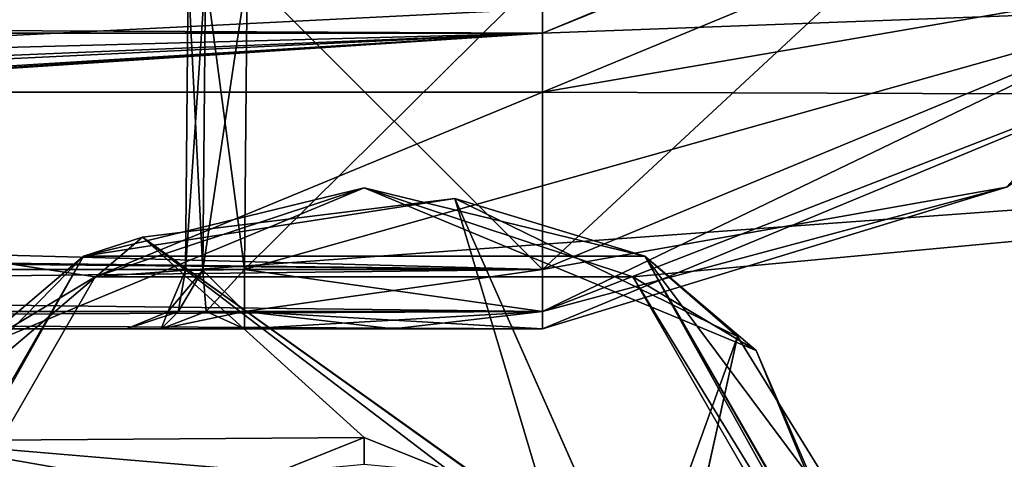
# Model space of a CAD drawing. Header units: metres. Extents: x -205 to 205, y -82 to 82.
# Tile 343 of 426: x 164.06 to 172.4, y -46.6 to -42.89. Entities that reach past the tile are written whole.
import ezdxf

# ---------------------------------------------------------------- set-up
doc = ezdxf.new("R2010")
doc.units = ezdxf.units.M
doc.layers.add('solid_PRT0003', color=7, linetype='CONTINUOUS')

msp = doc.modelspace()

# ---------------------------------------------------------------- linework, layer by layer
at = {"layer": 'solid_PRT0003'}
for points in [[(0, -75), (0, 75), (200, 75)], [(200, -75), (0, -75), (200, 75)], [(184.271286, -40.784054, 13.5), (172.731873, -41.742641, 13.5), (168.489243, -43.5, 13.5)], [(185.373962, -43.557079, 13.5), (184.271286, -40.784054, 13.5), (168.489243, -43.5, 13.5)], [(172.378326, -41.389088, 46), (173.792526, -42.803295, 46), (168.489243, -45, 46)], [(168.489243, -43, 46), (172.378326, -41.389088, 46), (168.489243, -45, 46)], [(171.062454, -41.956955, 45.853554), (172.378326, -41.389088, 46), (168.489243, -43, 46)], [(172.378326, -41.389088, 75), (168.489243, -43, 75), (173.792526, -42.803295, 75)], [(168.489243, -42.646446, 75.146446), (168.489243, -43, 75), (172.378326, -41.389088, 75)], [(168.489243, -42.792892, 13.792893), (168.489243, -43.5, 13.5), (172.731873, -41.742641, 13.5)], [(171.062454, -41.956955, 45.853554), (168.489243, -43, 46), (168.489243, -42.646446, 45.853554)], [(165.467377, -45.004364, 48.5), (165.489243, -42.5, 48.5), (165.489243, -42.5, 54.5)], [(165.61377, -45.003086, 48.146515), (165.489243, -42.5, 48.5), (165.467377, -45.004364, 48.5)], [(165.467377, -45.004364, 54.5), (165.489243, -42.5, 54.5), (165.635681, -42.5, 54.85355)], [(165.467377, -45.004364, 48.5), (165.489243, -42.5, 54.5), (165.467377, -45.004364, 54.5)], [(165.61377, -45.003086, 54.853485), (165.467377, -45.004364, 54.5), (165.635681, -42.5, 54.85355)], [(165.467377, -45.004364, 57.5), (165.489243, -42.5, 57.5), (165.489243, -42.5, 63.5)], [(165.61377, -45.003086, 57.146515), (165.489243, -42.5, 57.5), (165.467377, -45.004364, 57.5)], [(165.467377, -45.004364, 63.5), (165.489243, -42.5, 63.5), (165.635681, -42.5, 63.85355)], [(165.467377, -45.004364, 57.5), (165.489243, -42.5, 63.5), (165.467377, -45.004364, 63.5)], [(165.61377, -45.003086, 63.853485), (165.467377, -45.004364, 63.5), (165.635681, -42.5, 63.85355)], [(165.467377, -45.004364, 66.5), (165.489243, -42.5, 66.5), (165.489243, -42.5, 72.5)], [(165.61377, -45.003086, 66.146515), (165.489243, -42.5, 66.5), (165.467377, -45.004364, 66.5)], [(165.467377, -45.004364, 72.5), (165.489243, -42.5, 72.5), (165.635681, -42.5, 72.853554)], [(165.467377, -45.004364, 66.5), (165.489243, -42.5, 72.5), (165.467377, -45.004364, 72.5)], [(165.61377, -45.003086, 72.853485), (165.467377, -45.004364, 72.5), (165.635681, -42.5, 72.853554)], [(165.61377, -45.003086, 48.146515), (165.635681, -42.5, 48.14645), (165.489243, -42.5, 48.5)], [(165.61377, -45.003086, 57.146515), (165.635681, -42.5, 57.14645), (165.489243, -42.5, 57.5)], [(165.61377, -45.003086, 66.146515), (165.635681, -42.5, 66.146446), (165.489243, -42.5, 66.5)], [(165.61377, -45.003086, 48.146515), (165.967438, -45, 48), (165.635681, -42.5, 48.14645)], [(165.61377, -45.003086, 72.853485), (165.989258, -42.5, 73), (165.967438, -45, 73)], [(165.61377, -45.003086, 72.853485), (165.635681, -42.5, 72.853554), (165.989258, -42.5, 73)], [(165.61377, -45.003086, 57.146515), (165.967438, -45, 57), (165.635681, -42.5, 57.14645)], [(165.61377, -45.003086, 54.853485), (165.989258, -42.5, 55), (165.967438, -45, 55)], [(165.61377, -45.003086, 54.853485), (165.635681, -42.5, 54.85355), (165.989258, -42.5, 55)], [(165.61377, -45.003086, 63.853485), (165.989258, -42.5, 64), (165.967438, -45, 64)], [(165.61377, -45.003086, 63.853485), (165.635681, -42.5, 63.85355), (165.989258, -42.5, 64)], [(165.61377, -45.003086, 66.146515), (165.967438, -45, 66), (165.635681, -42.5, 66.146446)], [(165.635681, -42.5, 48.14645), (165.967438, -45, 48), (165.989258, -42.5, 48)], [(165.635681, -42.5, 57.14645), (165.967438, -45, 57), (165.989258, -42.5, 57)], [(165.967438, -45, 66), (165.989258, -42.5, 66), (165.635681, -42.5, 66.146446)], [(168.489243, -42.5, 48), (165.967438, -45, 48), (173.792526, -42.803295, 48)], [(168.489243, -42.5, 48), (165.989258, -42.5, 48), (165.967438, -45, 48)], [(168.489243, -45, 73), (165.967438, -45, 73), (165.989258, -42.5, 73)], [(168.489243, -42.5, 57), (165.967438, -45, 57), (173.792526, -42.803295, 57)], [(168.489243, -42.5, 57), (165.989258, -42.5, 57), (165.967438, -45, 57)], [(168.489243, -45, 55), (165.967438, -45, 55), (165.989258, -42.5, 55)], [(168.489243, -45, 64), (165.967438, -45, 64), (165.989258, -42.5, 64)], [(165.967438, -45, 66), (168.489243, -42.5, 66), (165.989258, -42.5, 66)], [(165.967438, -45, 66), (173.792526, -42.803295, 66), (168.489243, -42.5, 66)], [(173.792526, -42.803295, 73), (168.489243, -45, 73), (165.989258, -42.5, 73)], [(173.792526, -42.803295, 55), (168.489243, -45, 55), (165.989258, -42.5, 55)], [(173.792526, -42.803295, 64), (168.489243, -45, 64), (165.989258, -42.5, 64)], [(93.489235, -42.646446, 45.853554), (168.489243, -43, 46), (93.489235, -43, 46)], [(93.489235, -42.646446, 45.853554), (168.489243, -42.646446, 45.853554), (168.489243, -43, 46)], [(168.489243, -42.646446, 75.146446), (93.489235, -43, 75), (168.489243, -43, 75)], [(168.489243, -42.646446, 75.146446), (93.489235, -42.646446, 75.146446), (93.489235, -43, 75)], [(168.489243, -42.792892, 13.792893), (154.40741, -43.5, 13.5), (168.489243, -43.5, 13.5)], [(168.489243, -42.792892, 13.792893), (154.40741, -42.792892, 13.792892), (154.40741, -43.5, 13.5)], [(165.967438, -45, 48), (168.489243, -45, 48), (173.792526, -42.803295, 48)], [(165.967438, -45, 57), (168.489243, -45, 57), (173.792526, -42.803295, 57)], [(165.967438, -45, 66), (168.489243, -45, 66), (173.792526, -42.803295, 66)], [(172.416016, -44.301376, 47.853554), (173.792526, -42.803295, 48), (168.489243, -45, 48)], [(168.489243, -45.353554, 73.146446), (168.489243, -45, 73), (173.792526, -42.803295, 73)], [(172.416016, -44.301376, 73.146446), (168.489243, -45.353554, 73.146446), (173.792526, -42.803295, 73)], [(172.416016, -44.301376, 56.853554), (173.792526, -42.803295, 57), (168.489243, -45, 57)], [(168.489243, -45.353554, 55.146446), (168.489243, -45, 55), (173.792526, -42.803295, 55)], [(172.416016, -44.301376, 55.146446), (168.489243, -45.353554, 55.146446), (173.792526, -42.803295, 55)], [(168.489243, -45.353554, 64.146446), (168.489243, -45, 64), (173.792526, -42.803295, 64)], [(172.416016, -44.301376, 64.146446), (168.489243, -45.353554, 64.146446), (173.792526, -42.803295, 64)], [(172.416016, -44.301376, 65.853554), (173.792526, -42.803295, 66), (168.489243, -45, 66)], [(168.489243, -45.353554, 46.146446), (168.489243, -45, 46), (173.792526, -42.803295, 46)], [(172.416016, -44.301376, 46.146446), (168.489243, -45.353554, 46.146446), (173.792526, -42.803295, 46)], [(168.489243, -43, 75), (168.489243, -45, 75), (173.792526, -42.803295, 75)], [(172.416016, -44.301376, 74.853554), (173.792526, -42.803295, 75), (168.489243, -45, 75)], [(93.489235, -45, 46), (168.489243, -43, 46), (130.989243, -44.558178, 46)], [(93.489235, -43, 46), (168.489243, -43, 46), (93.489235, -45, 46)], [(168.489243, -45, 75), (93.489235, -43, 75), (130.989227, -44.558178, 75)], [(168.489243, -43, 75), (93.489235, -43, 75), (168.489243, -45, 75)], [(168.489243, -43, 46), (133.665665, -44.668198, 46), (130.989243, -44.558178, 46)], [(168.489243, -43, 46), (136.926392, -44.940296, 46), (133.665665, -44.668198, 46)], [(168.489243, -43, 46), (137.599625, -44.985603, 46), (136.926392, -44.940296, 46)], [(168.489243, -43, 46), (138.204666, -45, 46), (137.599625, -44.985603, 46)], [(168.489243, -43, 46), (168.489243, -45, 46), (138.204666, -45, 46)], [(174.146088, -43.156853, 73.5), (168.489243, -45.5, 73.5), (172.416016, -44.301376, 73.146446)], [(168.489243, -45.5, 74.5), (168.489243, -45.5, 73.5), (174.146088, -43.156853, 73.5)], [(174.146088, -43.156853, 74.5), (168.489243, -45.5, 74.5), (174.146088, -43.156853, 73.5)], [(174.146088, -43.156853, 74.5), (168.489243, -45.353554, 74.853554), (168.489243, -45.5, 74.5)], [(174.146088, -43.156853, 64.5), (168.489243, -45.5, 65.5), (168.489243, -45.5, 64.5)], [(174.146088, -43.156853, 65.5), (168.489243, -45.5, 65.5), (174.146088, -43.156853, 64.5)], [(174.146088, -43.156853, 65.5), (168.489243, -45.353554, 65.853554), (168.489243, -45.5, 65.5)], [(174.146088, -43.156853, 64.5), (168.489243, -45.5, 64.5), (172.416016, -44.301376, 64.146446)], [(174.146088, -43.156853, 55.5), (168.489243, -45.5, 56.5), (168.489243, -45.5, 55.5)], [(174.146088, -43.156853, 56.5), (168.489243, -45.353554, 56.853554), (168.489243, -45.5, 56.5)], [(174.146088, -43.156853, 55.5), (174.146088, -43.156853, 56.5), (168.489243, -45.5, 56.5)], [(172.416016, -44.301376, 55.146446), (174.146088, -43.156853, 55.5), (168.489243, -45.5, 55.5)], [(174.146088, -43.156853, 46.5), (168.489243, -45.5, 47.5), (168.489243, -45.5, 46.5)], [(174.146088, -43.156853, 47.5), (168.489243, -45.353554, 47.853554), (168.489243, -45.5, 47.5)], [(174.146088, -43.156853, 46.5), (174.146088, -43.156853, 47.5), (168.489243, -45.5, 47.5)], [(172.416016, -44.301376, 46.146446), (174.146088, -43.156853, 46.5), (168.489243, -45.5, 46.5)], [(172.416016, -44.301376, 65.853554), (168.489243, -45.353554, 65.853554), (174.146088, -43.156853, 65.5)], [(172.416016, -44.301376, 56.853554), (168.489243, -45.353554, 56.853554), (174.146088, -43.156853, 56.5)], [(172.416016, -44.301376, 47.853554), (168.489243, -45.353554, 47.853554), (174.146088, -43.156853, 47.5)], [(174.146088, -43.156853, 74.5), (172.416016, -44.301376, 74.853554), (168.489243, -45.353554, 74.853554)], [(164.703217, -45.059738, 13.5), (168.489243, -43.5, 13.5), (154.40741, -43.5, 13.5)], [(164.703217, -45.059738, 13.5), (154.40741, -43.5, 13.5), (162.428467, -49, 13.5)], [(164.703217, -45.059738, 13.5), (185.373962, -43.557079, 13.5), (168.489243, -43.5, 13.5)], [(164.703217, -45.059738, 13.5), (169.253387, -45.059544, 13.5), (185.373962, -43.557079, 13.5)], [(169.253387, -45.059544, 13.5), (171.528473, -49, 13.5), (185.373962, -43.557079, 13.5)], [(171.528473, -49, 13.5), (186.484329, -50.506695, 13.5), (185.373962, -43.557079, 13.5)], [(163.661133, -45.682663, 13.558578), (166.97847, -44.308578, 13.558578), (164.703217, -45.059738, 13.5)], [(163.661133, -45.682663, 13.558578), (164.60347, -44.886383, 13.7), (166.97847, -44.308578, 13.558578)], [(166.97847, -44.308578, 13.558578), (164.60347, -44.886383, 13.7), (169.353455, -44.886372, 13.7)], [(166.97847, -44.308578, 13.558578), (169.253387, -45.059544, 13.5), (164.703217, -45.059738, 13.5)], [(166.97847, -44.308578, 13.558578), (170.295807, -45.682663, 13.558578), (169.253387, -45.059544, 13.5)], [(166.97847, -44.308578, 13.558578), (169.353455, -44.886372, 13.7), (170.295807, -45.682663, 13.558578)], [(172.416016, -44.301376, 47.853554), (168.489243, -45, 48), (168.489243, -45.353554, 47.853554)], [(168.489243, -45.5, 73.5), (168.489243, -45.353554, 73.146446), (172.416016, -44.301376, 73.146446)], [(172.416016, -44.301376, 64.146446), (168.489243, -45.5, 64.5), (168.489243, -45.353554, 64.146446)], [(172.416016, -44.301376, 55.146446), (168.489243, -45.5, 55.5), (168.489243, -45.353554, 55.146446)], [(172.416016, -44.301376, 46.146446), (168.489243, -45.5, 46.5), (168.489243, -45.353554, 46.146446)], [(172.416016, -44.301376, 56.853554), (168.489243, -45, 57), (168.489243, -45.353554, 56.853554)], [(172.416016, -44.301376, 65.853554), (168.489243, -45, 66), (168.489243, -45.353554, 65.853554)], [(172.416016, -44.301376, 74.853554), (168.489243, -45, 75), (168.489243, -45.353554, 74.853554)], [(167.74733, -44.397106, 17.260666), (169.353455, -44.886372, 17.098219), (164.60347, -44.886383, 17.098219)], [(165.104477, -44.726135, 17.260666), (167.74733, -44.397106, 17.260666), (164.60347, -44.886383, 17.098219)], [(168.588669, -47.217888, 18.393747), (167.74733, -44.397106, 17.260666), (165.104477, -44.726135, 17.260666)], [(167.74733, -44.397106, 17.260666), (170.139359, -45.566849, 17.260666), (169.353455, -44.886372, 17.098219)], [(169.299103, -47.898239, 18.339132), (170.139359, -45.566849, 17.260666), (167.74733, -44.397106, 17.260666)], [(169.213425, -47.709778, 18.335142), (167.74733, -44.397106, 17.260666), (168.588669, -47.217888, 18.393747)], [(169.299103, -47.898239, 18.339132), (167.74733, -44.397106, 17.260666), (169.213425, -47.709778, 18.335142)], [(130.989227, -44.558178, 75), (133.665634, -44.668194, 75), (168.489243, -45, 75)], [(133.665634, -44.668194, 75), (138.204666, -45, 75), (168.489243, -45, 75)], [(163.071854, -46.447323, 17.260666), (165.104477, -44.726135, 17.260666), (164.60347, -44.886383, 17.098219)], [(166.97847, -46.419353, 18.335138), (165.104477, -44.726135, 17.260666), (163.071854, -46.447323, 17.260666)], [(168.179352, -46.919952, 18.393747), (165.104477, -44.726135, 17.260666), (167.716721, -46.714466, 18.393747)], [(166.97847, -46.419353, 18.335138), (167.716721, -46.714466, 18.393747), (165.104477, -44.726135, 17.260666)], [(168.588669, -47.217888, 18.393747), (165.104477, -44.726135, 17.260666), (168.179352, -46.919952, 18.393747)], [(162.22847, -49, 13.7), (162.22847, -49, 17.098219), (164.60347, -44.886383, 17.098219)], [(163.071854, -46.447323, 17.260666), (164.60347, -44.886383, 17.098219), (162.22847, -49, 17.098219)], [(164.60347, -44.886383, 13.7), (162.22847, -49, 13.7), (164.60347, -44.886383, 17.098219)], [(162.287048, -49, 13.558578), (162.22847, -49, 13.7), (164.60347, -44.886383, 13.7)], [(163.661133, -45.682663, 13.558578), (162.287048, -49, 13.558578), (164.60347, -44.886383, 13.7)], [(164.60347, -44.886383, 13.7), (164.60347, -44.886383, 17.098219), (169.353455, -44.886372, 17.098219)], [(169.353455, -44.886372, 13.7), (164.60347, -44.886383, 13.7), (169.353455, -44.886372, 17.098219)], [(169.353455, -44.886372, 13.7), (169.353455, -44.886372, 17.098219), (171.72847, -49, 17.098219)], [(171.706421, -49, 17.189507), (171.72847, -49, 17.098219), (169.353455, -44.886372, 17.098219)], [(171.72847, -49, 13.7), (169.353455, -44.886372, 13.7), (171.72847, -49, 17.098219)], [(171.645142, -49, 17.260666), (171.706421, -49, 17.189507), (169.353455, -44.886372, 17.098219)], [(171.463943, -47.712234, 17.260666), (171.645142, -49, 17.260666), (169.353455, -44.886372, 17.098219)], [(170.139359, -45.566849, 17.260666), (171.463943, -47.712234, 17.260666), (169.353455, -44.886372, 17.098219)], [(170.295807, -45.682663, 13.558578), (169.353455, -44.886372, 13.7), (171.72847, -49, 13.7)], [(168.489243, -45.353554, 46.146446), (138.204666, -45, 46), (168.489243, -45, 46)], [(168.489243, -45.353554, 46.146446), (138.204666, -45.353527, 46.14642), (138.204666, -45, 46)], [(138.204666, -45.353504, 74.853607), (168.489243, -45, 75), (138.204666, -45, 75)], [(168.489243, -45.353554, 74.853554), (168.489243, -45, 75), (138.204666, -45.353504, 74.853607)], [(163.661133, -45.682663, 13.558578), (164.703217, -45.059738, 13.5), (162.428467, -49, 13.5)], [(165.61377, -45.003086, 63.853485), (165.317856, -45.356625, 63.5), (165.467377, -45.004364, 63.5)], [(165.61377, -45.003086, 63.853485), (165.405243, -45.356216, 63.824566), (165.317856, -45.356625, 63.5)], [(165.61377, -45.003086, 72.853485), (165.317856, -45.356625, 72.5), (165.467377, -45.004364, 72.5)], [(165.61377, -45.003086, 54.853485), (165.317856, -45.356625, 54.5), (165.467377, -45.004364, 54.5)], [(165.61377, -45.003086, 72.853485), (165.405243, -45.356216, 72.824562), (165.317856, -45.356625, 72.5)], [(165.61377, -45.003086, 54.853485), (165.405243, -45.356216, 54.824566), (165.317856, -45.356625, 54.5)], [(165.467377, -45.004364, 57.5), (165.467377, -45.004364, 63.5), (165.317856, -45.356625, 63.5)], [(165.317856, -45.356625, 57.5), (165.467377, -45.004364, 57.5), (165.317856, -45.356625, 63.5)], [(165.317856, -45.356625, 72.5), (165.467377, -45.004364, 66.5), (165.467377, -45.004364, 72.5)], [(165.317856, -45.356625, 66.5), (165.467377, -45.004364, 66.5), (165.317856, -45.356625, 72.5)], [(165.405243, -45.356216, 66.175438), (165.467377, -45.004364, 66.5), (165.317856, -45.356625, 66.5)], [(165.405243, -45.356216, 57.175438), (165.467377, -45.004364, 57.5), (165.317856, -45.356625, 57.5)], [(165.317856, -45.356625, 54.5), (165.467377, -45.004364, 48.5), (165.467377, -45.004364, 54.5)], [(165.317856, -45.356625, 48.5), (165.467377, -45.004364, 48.5), (165.317856, -45.356625, 54.5)], [(165.405243, -45.356216, 48.175438), (165.467377, -45.004364, 48.5), (165.317856, -45.356625, 48.5)], [(165.61377, -45.003086, 63.853485), (165.643417, -45.355091, 64.061172), (165.405243, -45.356216, 63.824566)], [(165.61377, -45.003086, 66.146515), (165.467377, -45.004364, 66.5), (165.405243, -45.356216, 66.175438)], [(165.61377, -45.003086, 57.146515), (165.467377, -45.004364, 57.5), (165.405243, -45.356216, 57.175438)], [(165.61377, -45.003086, 48.146515), (165.467377, -45.004364, 48.5), (165.405243, -45.356216, 48.175438)], [(165.61377, -45.003086, 66.146515), (165.405243, -45.356216, 66.175438), (165.643417, -45.355091, 65.938828)], [(165.61377, -45.003086, 72.853485), (165.643417, -45.355091, 73.061172), (165.405243, -45.356216, 72.824562)], [(165.61377, -45.003086, 57.146515), (165.405243, -45.356216, 57.175438), (165.643417, -45.355091, 56.938828)], [(165.61377, -45.003086, 54.853485), (165.643417, -45.355091, 55.061172), (165.405243, -45.356216, 54.824566)], [(165.61377, -45.003086, 48.146515), (165.405243, -45.356216, 48.175438), (165.643417, -45.355091, 47.938828)], [(165.61377, -45.003086, 48.146515), (165.967438, -45.35355, 47.853558), (165.967438, -45, 48)], [(165.61377, -45.003086, 72.853485), (165.967438, -45, 73), (165.643417, -45.355091, 73.061172)], [(165.61377, -45.003086, 57.146515), (165.967438, -45.35355, 56.853558), (165.967438, -45, 57)], [(165.61377, -45.003086, 54.853485), (165.967438, -45, 55), (165.643417, -45.355091, 55.061172)], [(165.61377, -45.003086, 63.853485), (165.967438, -45, 64), (165.643417, -45.355091, 64.061172)], [(165.61377, -45.003086, 66.146515), (165.967438, -45.35355, 65.853554), (165.967438, -45, 66)], [(165.61377, -45.003086, 66.146515), (165.643417, -45.355091, 65.938828), (165.967438, -45.35355, 65.853554)], [(165.61377, -45.003086, 57.146515), (165.643417, -45.355091, 56.938828), (165.967438, -45.35355, 56.853558)], [(165.61377, -45.003086, 48.146515), (165.643417, -45.355091, 47.938828), (165.967438, -45.35355, 47.853558)], [(165.643417, -45.355091, 73.061172), (165.967438, -45, 73), (165.967438, -45.35355, 73.146446)], [(165.643417, -45.355091, 55.061172), (165.967438, -45, 55), (165.967438, -45.35355, 55.146446)], [(165.643417, -45.355091, 64.061172), (165.967438, -45, 64), (165.967438, -45.35355, 64.146446)], [(165.967438, -45.35355, 47.853558), (168.489243, -45, 48), (165.967438, -45, 48)], [(168.489243, -45.353554, 47.853554), (168.489243, -45, 48), (165.967438, -45.35355, 47.853558)], [(168.489243, -45.353554, 73.146446), (165.967438, -45, 73), (168.489243, -45, 73)], [(165.967438, -45.35355, 73.146446), (165.967438, -45, 73), (168.489243, -45.353554, 73.146446)], [(165.967438, -45.35355, 56.853558), (168.489243, -45, 57), (165.967438, -45, 57)], [(168.489243, -45.353554, 56.853554), (168.489243, -45, 57), (165.967438, -45.35355, 56.853558)], [(168.489243, -45.353554, 55.146446), (165.967438, -45, 55), (168.489243, -45, 55)], [(165.967438, -45.35355, 55.146446), (165.967438, -45, 55), (168.489243, -45.353554, 55.146446)], [(168.489243, -45.353554, 64.146446), (165.967438, -45, 64), (168.489243, -45, 64)], [(165.967438, -45.35355, 64.146446), (165.967438, -45, 64), (168.489243, -45.353554, 64.146446)], [(165.967438, -45.35355, 65.853554), (168.489243, -45, 66), (165.967438, -45, 66)], [(168.489243, -45.353554, 65.853554), (168.489243, -45, 66), (165.967438, -45.35355, 65.853554)], [(171.669891, -49, 13.558578), (171.528473, -49, 13.5), (169.253387, -45.059544, 13.5)], [(170.295807, -45.682663, 13.558578), (171.669891, -49, 13.558578), (169.253387, -45.059544, 13.5)], [(168.489243, -45.353554, 74.853554), (138.204666, -45.353504, 74.853607), (138.204666, -45.5, 74.5)], [(138.204666, -45.353527, 46.14642), (168.489243, -45.5, 46.5), (138.204666, -45.5, 46.5)], [(168.489243, -45.353554, 46.146446), (168.489243, -45.5, 46.5), (138.204666, -45.353527, 46.14642)], [(168.489243, -45.353554, 74.853554), (138.204666, -45.5, 74.5), (168.489243, -45.5, 74.5)], [(165.405243, -45.356216, 72.824562), (165.26033, -45.5, 73.20713), (164.967392, -45.5, 72.500015)], [(165.405243, -45.356216, 72.824562), (164.967392, -45.5, 72.500015), (165.317856, -45.356625, 72.5)], [(165.405243, -45.356216, 63.824566), (165.26033, -45.5, 64.20713), (164.967392, -45.5, 63.500019)], [(165.405243, -45.356216, 63.824566), (164.967392, -45.5, 63.500019), (165.317856, -45.356625, 63.5)], [(165.405243, -45.356216, 54.824566), (165.26033, -45.5, 55.207127), (164.967392, -45.5, 54.500019)], [(165.317856, -45.356625, 54.5), (165.405243, -45.356216, 54.824566), (164.967392, -45.5, 54.500019)], [(165.317856, -45.356625, 66.5), (164.967392, -45.5, 72.500015), (164.967392, -45.5, 69.5)], [(165.317856, -45.356625, 66.5), (165.317856, -45.356625, 72.5), (164.967392, -45.5, 72.500015)], [(165.317856, -45.356625, 66.5), (164.967392, -45.5, 69.5), (164.967392, -45.5, 66.499985)], [(165.317856, -45.356625, 66.5), (164.967392, -45.5, 66.499985), (165.26033, -45.5, 65.79287)], [(165.317856, -45.356625, 57.5), (164.967392, -45.5, 63.500019), (164.967392, -45.5, 60.500004)], [(165.317856, -45.356625, 57.5), (165.317856, -45.356625, 63.5), (164.967392, -45.5, 63.500019)], [(165.317856, -45.356625, 57.5), (164.967392, -45.5, 60.500004), (164.967392, -45.5, 57.499989)], [(165.317856, -45.356625, 57.5), (164.967392, -45.5, 57.499989), (165.26033, -45.5, 56.792873)], [(165.317856, -45.356625, 48.5), (164.967392, -45.5, 54.500019), (164.967392, -45.5, 51.500004)], [(165.317856, -45.356625, 48.5), (165.317856, -45.356625, 54.5), (164.967392, -45.5, 54.500019)], [(165.317856, -45.356625, 48.5), (164.967392, -45.5, 51.500004), (164.967392, -45.5, 48.499989)], [(165.317856, -45.356625, 48.5), (164.967392, -45.5, 48.499989), (165.26033, -45.5, 47.792873)], [(165.26033, -45.5, 73.20713), (165.967438, -45.35355, 73.146446), (165.967453, -45.5, 73.5)], [(165.643417, -45.355091, 73.061172), (165.967438, -45.35355, 73.146446), (165.26033, -45.5, 73.20713)], [(165.967438, -45.35355, 64.146446), (165.967453, -45.5, 64.5), (165.26033, -45.5, 64.20713)], [(165.643417, -45.355091, 64.061172), (165.967438, -45.35355, 64.146446), (165.26033, -45.5, 64.20713)], [(165.967438, -45.35355, 55.146446), (165.967453, -45.5, 55.5), (165.26033, -45.5, 55.207127)], [(165.643417, -45.355091, 55.061172), (165.967438, -45.35355, 55.146446), (165.26033, -45.5, 55.207127)], [(165.405243, -45.356216, 72.824562), (165.643417, -45.355091, 73.061172), (165.26033, -45.5, 73.20713)], [(165.643417, -45.355091, 65.938828), (165.26033, -45.5, 65.79287), (165.967453, -45.5, 65.5)], [(165.405243, -45.356216, 66.175438), (165.26033, -45.5, 65.79287), (165.643417, -45.355091, 65.938828)], [(165.643417, -45.355091, 64.061172), (165.26033, -45.5, 64.20713), (165.405243, -45.356216, 63.824566)], [(165.643417, -45.355091, 56.938828), (165.26033, -45.5, 56.792873), (165.967453, -45.5, 56.5)], [(165.643417, -45.355091, 56.938828), (165.405243, -45.356216, 57.175438), (165.26033, -45.5, 56.792873)], [(165.405243, -45.356216, 54.824566), (165.643417, -45.355091, 55.061172), (165.26033, -45.5, 55.207127)], [(165.643417, -45.355091, 47.938828), (165.26033, -45.5, 47.792873), (165.967453, -45.5, 47.5)], [(165.643417, -45.355091, 47.938828), (165.405243, -45.356216, 48.175438), (165.26033, -45.5, 47.792873)], [(165.405243, -45.356216, 66.175438), (165.317856, -45.356625, 66.5), (165.26033, -45.5, 65.79287)], [(165.405243, -45.356216, 57.175438), (165.317856, -45.356625, 57.5), (165.26033, -45.5, 56.792873)], [(165.405243, -45.356216, 48.175438), (165.317856, -45.356625, 48.5), (165.26033, -45.5, 47.792873)], [(165.643417, -45.355091, 65.938828), (165.967453, -45.5, 65.5), (165.967438, -45.35355, 65.853554)], [(165.967438, -45.35355, 56.853558), (165.643417, -45.355091, 56.938828), (165.967453, -45.5, 56.5)], [(165.967438, -45.35355, 47.853558), (165.643417, -45.355091, 47.938828), (165.967453, -45.5, 47.5)], [(165.967438, -45.35355, 73.146446), (168.489243, -45.353554, 73.146446), (168.489243, -45.5, 73.5)], [(165.967438, -45.35355, 73.146446), (168.489243, -45.5, 73.5), (167.228348, -45.5, 73.5)], [(165.967438, -45.35355, 73.146446), (167.228348, -45.5, 73.5), (165.967453, -45.5, 73.5)], [(168.489243, -45.353554, 65.853554), (165.967438, -45.35355, 65.853554), (165.967453, -45.5, 65.5)], [(165.967438, -45.35355, 64.146446), (168.489243, -45.5, 64.5), (167.228348, -45.5, 64.5)], [(165.967438, -45.35355, 64.146446), (168.489243, -45.353554, 64.146446), (168.489243, -45.5, 64.5)], [(165.967438, -45.35355, 64.146446), (167.228348, -45.5, 64.5), (165.967453, -45.5, 64.5)], [(168.489243, -45.353554, 56.853554), (165.967438, -45.35355, 56.853558), (165.967453, -45.5, 56.5)], [(165.967438, -45.35355, 55.146446), (168.489243, -45.5, 55.5), (167.228348, -45.5, 55.5)], [(165.967438, -45.35355, 55.146446), (168.489243, -45.353554, 55.146446), (168.489243, -45.5, 55.5)], [(165.967438, -45.35355, 55.146446), (167.228348, -45.5, 55.5), (165.967453, -45.5, 55.5)], [(168.489243, -45.353554, 47.853554), (165.967438, -45.35355, 47.853558), (165.967453, -45.5, 47.5)], [(168.489243, -45.353554, 65.853554), (165.967453, -45.5, 65.5), (167.228348, -45.5, 65.5)], [(168.489243, -45.353554, 56.853554), (165.967453, -45.5, 56.5), (167.228348, -45.5, 56.5)], [(168.489243, -45.353554, 47.853554), (165.967453, -45.5, 47.5), (167.228348, -45.5, 47.5)], [(168.489243, -45.353554, 65.853554), (167.228348, -45.5, 65.5), (168.489243, -45.5, 65.5)], [(168.489243, -45.353554, 56.853554), (167.228348, -45.5, 56.5), (168.489243, -45.5, 56.5)], [(168.489243, -45.353554, 47.853554), (167.228348, -45.5, 47.5), (168.489243, -45.5, 47.5)], [(138.204666, -45.5, 74.5), (167.228348, -45.5, 73.5), (168.489243, -45.5, 73.5)], [(168.489243, -45.5, 74.5), (138.204666, -45.5, 74.5), (168.489243, -45.5, 73.5)], [(138.204666, -45.5, 74.5), (165.967453, -45.5, 73.5), (167.228348, -45.5, 73.5)], [(165.26033, -45.5, 73.20713), (165.967453, -45.5, 73.5), (138.204666, -45.5, 74.5)], [(165.26033, -45.5, 73.20713), (138.204666, -45.5, 74.5), (156.011017, -45.5, 73.5)], [(139.058319, -45.5, 46.97401), (138.204666, -45.5, 46.5), (168.489243, -45.5, 46.5)], [(139.880951, -45.5, 47.5), (139.058319, -45.5, 46.97401), (168.489243, -45.5, 46.5)], [(147.945984, -45.5, 47.5), (139.880951, -45.5, 47.5), (168.489243, -45.5, 46.5)], [(156.011017, -45.5, 47.5), (147.945984, -45.5, 47.5), (168.489243, -45.5, 46.5)], [(164.967392, -45.5, 72.500015), (156.011017, -45.5, 73.5), (156.71814, -45.5, 73.20713)], [(164.967392, -45.5, 72.500015), (165.26033, -45.5, 73.20713), (156.011017, -45.5, 73.5)], [(156.71814, -45.5, 47.792873), (156.011017, -45.5, 47.5), (168.489243, -45.5, 46.5)], [(164.967392, -45.5, 54.500019), (156.71814, -45.5, 73.20713), (157.011078, -45.5, 72.500015)], [(164.967392, -45.5, 69.5), (164.967392, -45.5, 72.500015), (156.71814, -45.5, 73.20713)], [(164.967392, -45.5, 66.499985), (164.967392, -45.5, 69.5), (156.71814, -45.5, 73.20713)], [(164.967392, -45.5, 63.500019), (164.967392, -45.5, 66.499985), (156.71814, -45.5, 73.20713)], [(164.967392, -45.5, 60.500004), (164.967392, -45.5, 63.500019), (156.71814, -45.5, 73.20713)], [(164.967392, -45.5, 57.499989), (164.967392, -45.5, 60.500004), (156.71814, -45.5, 73.20713)], [(164.967392, -45.5, 54.500019), (164.967392, -45.5, 57.499989), (156.71814, -45.5, 73.20713)], [(157.011078, -45.5, 48.499981), (156.71814, -45.5, 47.792873), (168.489243, -45.5, 46.5)], [(164.967392, -45.5, 48.499989), (157.011078, -45.5, 69.5), (157.011078, -45.5, 66.499977)], [(165.26033, -45.5, 47.792873), (164.967392, -45.5, 48.499989), (157.011078, -45.5, 66.499977)], [(157.011078, -45.5, 63.500011), (165.26033, -45.5, 47.792873), (157.011078, -45.5, 66.499977)], [(164.967392, -45.5, 48.499989), (157.011078, -45.5, 72.500015), (157.011078, -45.5, 69.5)], [(164.967392, -45.5, 51.500004), (164.967392, -45.5, 54.500019), (157.011078, -45.5, 72.500015)], [(164.967392, -45.5, 48.499989), (164.967392, -45.5, 51.500004), (157.011078, -45.5, 72.500015)], [(157.011078, -45.5, 48.499981), (165.967453, -45.5, 47.5), (165.26033, -45.5, 47.792873)], [(157.011078, -45.5, 51.499996), (157.011078, -45.5, 48.499981), (165.26033, -45.5, 47.792873)], [(157.011078, -45.5, 54.500011), (157.011078, -45.5, 51.499996), (165.26033, -45.5, 47.792873)], [(157.011078, -45.5, 57.499981), (157.011078, -45.5, 54.500011), (165.26033, -45.5, 47.792873)], [(157.011078, -45.5, 60.499996), (157.011078, -45.5, 57.499981), (165.26033, -45.5, 47.792873)], [(157.011078, -45.5, 63.500011), (157.011078, -45.5, 60.499996), (165.26033, -45.5, 47.792873)], [(157.011078, -45.5, 48.499981), (168.489243, -45.5, 46.5), (165.967453, -45.5, 47.5)], [(165.26033, -45.5, 64.20713), (165.26033, -45.5, 65.79287), (164.967392, -45.5, 66.499985)], [(164.967392, -45.5, 63.500019), (165.26033, -45.5, 64.20713), (164.967392, -45.5, 66.499985)], [(165.26033, -45.5, 55.207127), (165.26033, -45.5, 56.792873), (164.967392, -45.5, 57.499989)], [(164.967392, -45.5, 54.500019), (165.26033, -45.5, 55.207127), (164.967392, -45.5, 57.499989)], [(165.967453, -45.5, 64.5), (165.967453, -45.5, 65.5), (165.26033, -45.5, 65.79287)], [(165.26033, -45.5, 64.20713), (165.967453, -45.5, 64.5), (165.26033, -45.5, 65.79287)], [(165.967453, -45.5, 55.5), (165.967453, -45.5, 56.5), (165.26033, -45.5, 56.792873)], [(165.26033, -45.5, 55.207127), (165.967453, -45.5, 55.5), (165.26033, -45.5, 56.792873)], [(167.228348, -45.5, 64.5), (167.228348, -45.5, 65.5), (165.967453, -45.5, 65.5)], [(165.967453, -45.5, 64.5), (167.228348, -45.5, 64.5), (165.967453, -45.5, 65.5)], [(167.228348, -45.5, 55.5), (167.228348, -45.5, 56.5), (165.967453, -45.5, 56.5)], [(165.967453, -45.5, 55.5), (167.228348, -45.5, 55.5), (165.967453, -45.5, 56.5)], [(168.489243, -45.5, 46.5), (167.228348, -45.5, 47.5), (165.967453, -45.5, 47.5)], [(168.489243, -45.5, 64.5), (168.489243, -45.5, 65.5), (167.228348, -45.5, 65.5)], [(167.228348, -45.5, 64.5), (168.489243, -45.5, 64.5), (167.228348, -45.5, 65.5)], [(168.489243, -45.5, 55.5), (168.489243, -45.5, 56.5), (167.228348, -45.5, 56.5)], [(167.228348, -45.5, 55.5), (168.489243, -45.5, 55.5), (167.228348, -45.5, 56.5)], [(168.489243, -45.5, 46.5), (168.489243, -45.5, 47.5), (167.228348, -45.5, 47.5)], [(169.299103, -47.898239, 18.339132), (169.380249, -48.987846, 18.393747), (170.139359, -45.566849, 17.260666)], [(169.380249, -48.987846, 18.393747), (169.38028, -49, 18.393747), (170.139359, -45.566849, 17.260666)], [(169.38028, -49, 18.393747), (171.463943, -47.712234, 17.260666), (170.139359, -45.566849, 17.260666)], [(170.295807, -45.682663, 13.558578), (171.72847, -49, 13.7), (171.669891, -49, 13.558578)], [(112.783806, -45.809784, 1.5), (109.640572, -46.364033, 1.5), (200, -75, 1.5)], [(164.837662, -56.110996, 1.5), (112.783806, -45.809784, 1.5), (200, -75, 1.5)], [(164.837662, -56.110996, 1.5), (149.216187, -45.809784, 1.5), (112.783806, -45.809784, 1.5)], [(164.837662, -56.110996, 1.5), (152.359421, -46.364033, 1.5), (149.216187, -45.809784, 1.5)], [(109.640572, -46.364033, 1.5), (106.87645, -47.959885, 1.5), (200, -75, 1.5)], [(164.837662, -56.110996, 1.5), (155.12355, -47.959885, 1.5), (152.359421, -46.364033, 1.5)], [(164.743561, -47.709679, 18.33514), (163.071854, -46.447323, 17.260666), (162.311798, -49, 17.260666)], [(166.97847, -46.419353, 18.335138), (163.071854, -46.447323, 17.260666), (166.240219, -46.714466, 18.393747)], [(165.777527, -46.919994, 18.393747), (163.071854, -46.447323, 17.260666), (165.368271, -47.217888, 18.393747)], [(164.743561, -47.709679, 18.33514), (165.368271, -47.217888, 18.393747), (163.071854, -46.447323, 17.260666)], [(166.240219, -46.714466, 18.393747), (163.071854, -46.447323, 17.260666), (165.777527, -46.919994, 18.393747)], [(166.97847, -46.645523, 18.301785), (166.97847, -46.419353, 18.335138), (166.240219, -46.714466, 18.393747)], [(166.97847, -46.645523, 18.301785), (167.716721, -46.714466, 18.393747), (166.97847, -46.419353, 18.335138)]]:
    msp.add_3dface(points, dxfattribs=at)

doc.saveas('drawing.dxf')
